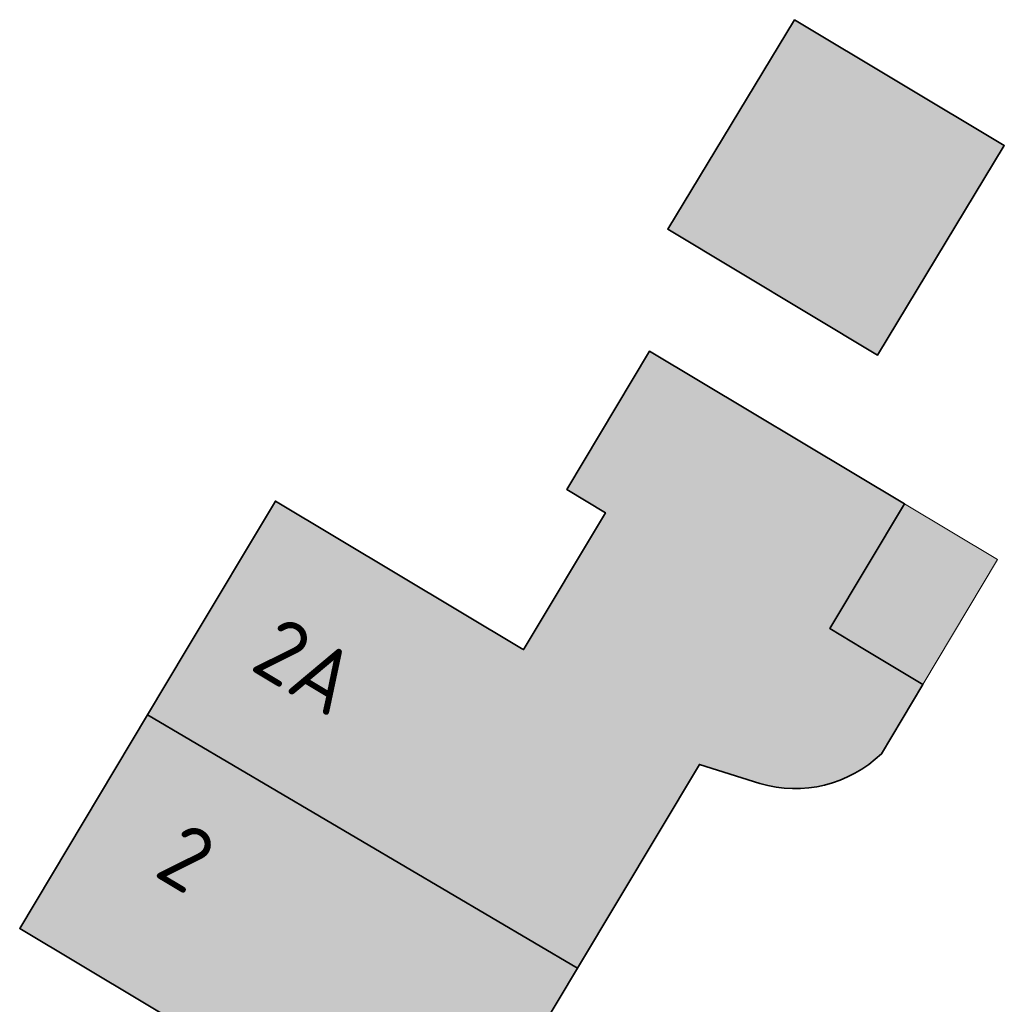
# Model space of a CAD drawing. Header units: metres. Extents: x 125349 to 128236, y 501602 to 503797.
# Tile 487 of 656: x 127250 to 127278, y 502240 to 502268. Entities that reach past the tile are written whole.
import ezdxf
from ezdxf.enums import TextEntityAlignment as Align

# ---------------------------------------------------------------- set-up
doc = ezdxf.new("R2010")
doc.units = ezdxf.units.M
for name, color, linetype, lineweight in [('B-WE-OG-BEBOUWING-GV', 7, 'CONTINUOUS', 35), ('B-WE-OG-BEBOUWING-T18', 10, 'CONTINUOUS', 18), ('B-WE-OG-BEBOUWING_OVERBOUWING-GV', 7, 'CONTINUOUS', 18), ('B-WE-OG-TERREIN_ERF-GV', 7, 'CONTINUOUS', 18)]:
    doc.layers.add(name, color=color, linetype=linetype, lineweight=lineweight)
doc.layers.add('B-WE-OG-BEBOUWING-V', color=7, linetype='CONTINUOUS', lineweight=18, true_color=0xcc646e)
doc.layers.add('B-WE-OG-BEBOUWING_OVERBOUWING-V', color=7, linetype='CONTINUOUS', lineweight=18, true_color=0xcc646e)
doc.styles.add('NLCS-ISO-M1000-T18', font='NLCS-ISO.ttf', dxfattribs={"height": 1.8})

msp = doc.modelspace()

# ---------------------------------------------------------------- hatches: boundary and pattern name
at = {"layer": 'B-WE-OG-BEBOUWING-V'}
for points in [[(127271.623, 502267.68), (127268.053, 502261.789), (127273.951, 502258.247), (127277.521, 502264.138)], [(127265.517, 502241.008), (127253.419, 502248.128), (127249.825, 502242.123), (127256.752, 502237.977), (127254.435, 502234.106), (127253.357, 502234.751), (127251.157, 502231.075), (127258.266, 502226.821), (127260.384, 502230.359), (127263.261, 502228.637), (127264.452, 502230.627), (127263.574, 502234.244), (127262.113, 502235.32)]]:
    msp.add_hatch(color=256, dxfattribs=at).paths.add_polyline_path(points)
h = msp.add_hatch(color=256, dxfattribs=at)
edge = h.paths.add_edge_path()
edge.add_line((127265.517, 502241.008), (127268.945, 502246.736))
edge.add_line((127268.945, 502246.736), (127270.644, 502246.2))
edge.add_arc((127271.636, 502249.554), 3.497, 253.5298, 313.9982)
edge.add_line((127274.065, 502247.038), (127275.232, 502248.988))
edge.add_line((127275.232, 502248.988), (127273.542, 502250))
edge.add_line((127273.542, 502250), (127272.615, 502250.555))
edge.add_line((127272.615, 502250.555), (127274.715, 502254.062))
edge.add_line((127274.715, 502254.062), (127267.544, 502258.354))
edge.add_line((127267.544, 502258.354), (127265.216, 502254.465))
edge.add_line((127265.216, 502254.465), (127266.301, 502253.816))
edge.add_line((127266.301, 502253.816), (127264.017, 502250))
edge.add_line((127264.017, 502250), (127263.997, 502249.966))
edge.add_line((127263.997, 502249.966), (127263.94, 502250))
edge.add_line((127263.94, 502250), (127257.019, 502254.143))
edge.add_line((127257.019, 502254.143), (127254.539, 502250))
edge.add_line((127254.539, 502250), (127253.419, 502248.128))
edge.add_line((127253.419, 502248.128), (127265.517, 502241.008))
at = {"layer": 'B-WE-OG-BEBOUWING_OVERBOUWING-V'}
msp.add_hatch(color=256, dxfattribs=at).paths.add_polyline_path([(127274.715, 502254.062), (127272.615, 502250.555), (127275.232, 502248.988), (127277.331, 502252.496)])

# ---------------------------------------------------------------- linework, layer by layer
at = {"layer": 'B-WE-OG-BEBOUWING-GV', "flags": 128}
for points in [[(127271.623, 502267.68), (127268.053, 502261.789), (127273.951, 502258.247), (127277.521, 502264.138)], [(127265.517, 502241.008), (127253.419, 502248.128), (127249.825, 502242.123), (127256.752, 502237.977), (127254.435, 502234.106), (127253.357, 502234.751), (127251.157, 502231.075), (127258.266, 502226.821), (127260.384, 502230.359), (127263.261, 502228.637), (127264.452, 502230.627), (127263.574, 502234.244), (127262.113, 502235.32)]]:
    msp.add_lwpolyline(points, close=True, dxfattribs=at)
for points in [[(127274.065, 502247.038), (127275.232, 502248.988), (127273.542, 502250), (127272.615, 502250.555), (127274.715, 502254.062), (127267.544, 502258.354), (127265.216, 502254.465), (127266.301, 502253.816), (127264.017, 502250), (127263.997, 502249.966), (127263.94, 502250), (127257.019, 502254.143), (127254.539, 502250), (127253.419, 502248.128), (127265.517, 502241.008)], [(127265.517, 502241.008), (127268.945, 502246.736), (127270.644, 502246.2)]]:
    msp.add_lwpolyline(points, dxfattribs=at)
at = {"layer": 'B-WE-OG-BEBOUWING-GV'}
msp.add_lwpolyline([(127270.644, 502246.2, 0.270141), (127274.065, 502247.038)], format="xyb", dxfattribs=at)
at = {"layer": 'B-WE-OG-BEBOUWING_OVERBOUWING-GV', "flags": 128}
msp.add_lwpolyline([(127274.715, 502254.062), (127272.615, 502250.555), (127275.232, 502248.988), (127277.331, 502252.496)], close=True, dxfattribs=at)
at = {"layer": 'B-WE-OG-TERREIN_ERF-GV', "flags": 128}
msp.add_lwpolyline([(127271.623, 502267.68), (127277.521, 502264.138), (127273.951, 502258.247), (127268.053, 502261.789)], close=True, dxfattribs=at)
for points in [[(127253.419, 502248.128), (127254.539, 502250), (127257.019, 502254.143), (127263.94, 502250), (127263.997, 502249.966), (127264.017, 502250), (127266.301, 502253.816), (127265.216, 502254.465), (127267.544, 502258.354), (127274.715, 502254.062), (127272.615, 502250.555), (127273.542, 502250), (127275.232, 502248.988), (127274.065, 502247.038)], [(127265.517, 502241.008), (127262.113, 502235.32), (127263.574, 502234.244), (127264.452, 502230.627), (127263.261, 502228.637), (127260.384, 502230.359), (127258.266, 502226.821), (127251.157, 502231.075), (127253.357, 502234.751), (127254.435, 502234.106), (127256.752, 502237.977), (127249.825, 502242.123), (127253.419, 502248.128)], [(127270.644, 502246.2), (127268.945, 502246.736), (127265.517, 502241.008)]]:
    msp.add_lwpolyline(points, dxfattribs=at)
at = {"layer": 'B-WE-OG-TERREIN_ERF-GV'}
msp.add_lwpolyline([(127274.065, 502247.038, -0.270141), (127270.644, 502246.2)], format="xyb", dxfattribs=at)

# ---------------------------------------------------------------- texts
at = {"layer": 'B-WE-OG-BEBOUWING-T18', "style": 'NLCS-ISO-M1000-T18'}
for s, p in [('2A', (127257.876, 502249.506)), ('2', (127254.511, 502244.11))]:
    msp.add_text(s, height=1.8, rotation=329.1, dxfattribs=at).set_placement(p, align=Align.MIDDLE)

doc.saveas('drawing.dxf')
